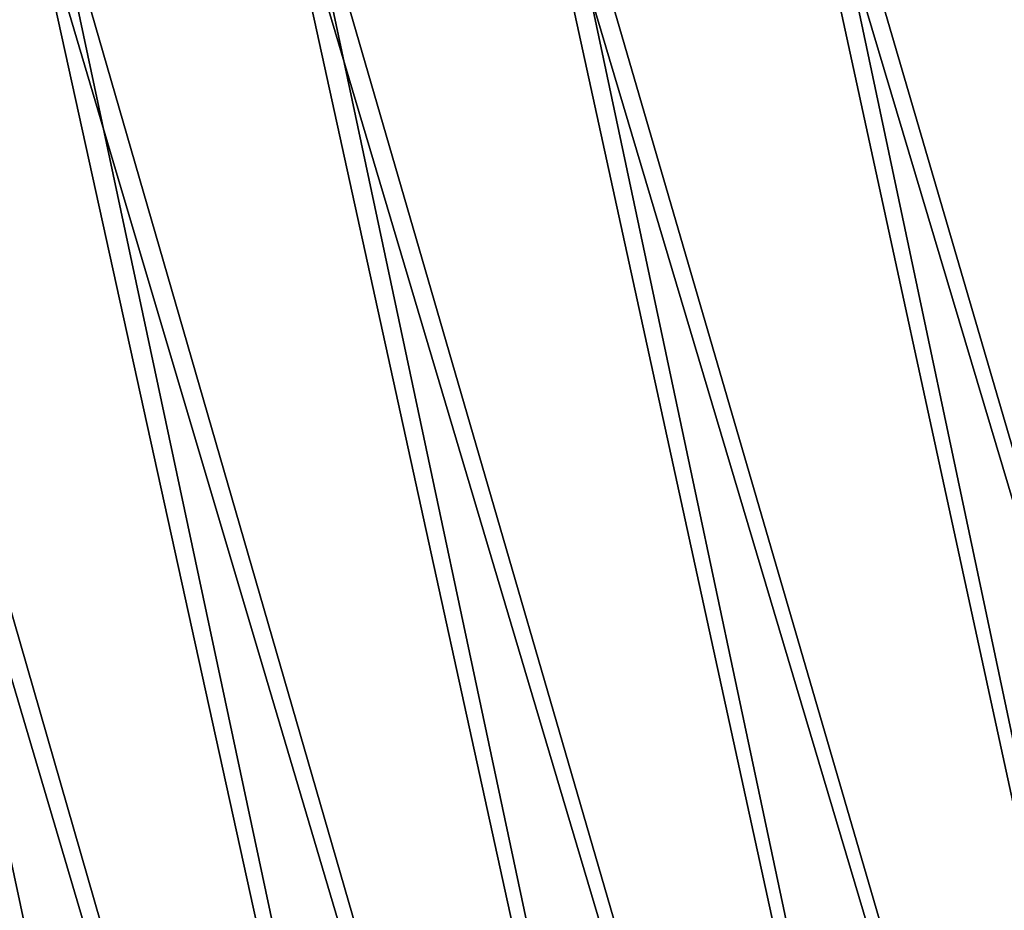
# Model space of a CAD drawing. Header units: millimetres. Extents: x 10 to 447, y 85 to 3287.
# Tile 376 of 548: x 368.91 to 374.39, y 3266.07 to 3271.02. Entities that reach past the tile are written whole.
import ezdxf

# ---------------------------------------------------------------- set-up
doc = ezdxf.new("R2010")
doc.units = ezdxf.units.MM
doc.header["$LTSCALE"] = 6.999206
doc.layers.add('26', color=7, linetype='CONTINUOUS')

msp = doc.modelspace()

# ---------------------------------------------------------------- linework, layer by layer
at = {"layer": '26', "color": 67, "linetype": 'Continuous', "true_color": 0x697045}
for points in [[(374.641, 3273.1529, -7.9949), (373.2005, 3272.8566, -8.6994), (378.6019, 3254.3728, -8.6885), (374.641, 3273.1529, -7.9949)], [(374.5436, 3273.1329, -91.0366), (378.6019, 3254.3728, -90.3886), (373.0957, 3272.8351, -90.3239), (374.5436, 3273.1329, -91.0366)], [(373.0957, 3272.8351, -90.3239), (377.1694, 3254.0782, -89.6797), (371.6738, 3272.5426, -89.5587), (373.0957, 3272.8351, -90.3239)], [(373.2005, 3272.8566, -8.6994), (371.7855, 3272.5656, -9.4559), (377.1694, 3254.0782, -9.3974), (373.2005, 3272.8566, -8.6994)], [(378.6019, 3254.3728, -90.3886), (377.1694, 3254.0782, -89.6797), (373.0957, 3272.8351, -90.3239), (378.6019, 3254.3728, -90.3886)], [(378.6019, 3254.3728, -8.6885), (373.2005, 3272.8566, -8.6994), (377.1694, 3254.0782, -9.3974), (378.6019, 3254.3728, -8.6885)], [(371.6738, 3272.5426, -89.5587), (375.763, 3253.7889, -88.9184), (370.2798, 3272.2559, -88.7418), (371.6738, 3272.5426, -89.5587)], [(371.7855, 3272.5656, -9.4559), (370.3979, 3272.2802, -10.2634), (375.763, 3253.7889, -10.1587), (371.7855, 3272.5656, -9.4559)], [(377.1694, 3254.0782, -89.6797), (375.763, 3253.7889, -88.9184), (371.6738, 3272.5426, -89.5587), (377.1694, 3254.0782, -89.6797)], [(377.1694, 3254.0782, -9.3974), (371.7855, 3272.5656, -9.4559), (375.763, 3253.7889, -10.1587), (377.1694, 3254.0782, -9.3974)], [(370.3979, 3272.2802, -10.2634), (369.0394, 3272.0007, -11.121), (374.3843, 3253.5053, -10.9713), (370.3979, 3272.2802, -10.2634)], [(375.763, 3253.7889, -10.1587), (370.3979, 3272.2802, -10.2634), (374.3843, 3253.5053, -10.9713), (375.763, 3253.7889, -10.1587)], [(370.2798, 3272.2559, -88.7418), (374.3843, 3253.5053, -88.1058), (368.9154, 3271.9752, -87.8743), (370.2798, 3272.2559, -88.7418)], [(375.763, 3253.7889, -88.9184), (374.3843, 3253.5053, -88.1058), (370.2798, 3272.2559, -88.7418), (375.763, 3253.7889, -88.9184)], [(369.0394, 3272.0007, -11.121), (367.7117, 3271.7277, -12.0276), (373.0353, 3253.2278, -11.8342), (369.0394, 3272.0007, -11.121)], [(374.3843, 3253.5053, -10.9713), (369.0394, 3272.0007, -11.121), (373.0353, 3253.2278, -11.8342), (374.3843, 3253.5053, -10.9713)], [(368.9154, 3271.9752, -87.8743), (373.0353, 3253.2278, -87.2429), (367.5824, 3271.7011, -86.9573), (368.9154, 3271.9752, -87.8743)], [(374.3843, 3253.5053, -88.1058), (373.0353, 3253.2278, -87.2429), (368.9154, 3271.9752, -87.8743), (374.3843, 3253.5053, -88.1058)], [(367.7117, 3271.7277, -12.0276), (366.4166, 3271.4613, -12.982), (371.7177, 3252.9568, -12.7463), (367.7117, 3271.7277, -12.0276)], [(373.0353, 3253.2278, -11.8342), (367.7117, 3271.7277, -12.0276), (371.7177, 3252.9568, -12.7463), (373.0353, 3253.2278, -11.8342)], [(367.5824, 3271.7011, -86.9573), (371.7177, 3252.9568, -86.3308), (366.2825, 3271.4337, -85.9921), (367.5824, 3271.7011, -86.9573)], [(373.0353, 3253.2278, -87.2429), (371.7177, 3252.9568, -86.3308), (367.5824, 3271.7011, -86.9573), (373.0353, 3253.2278, -87.2429)], [(366.4166, 3271.4613, -12.982), (365.1557, 3271.2019, -13.983), (370.4332, 3252.6926, -13.7063), (366.4166, 3271.4613, -12.982)], [(371.7177, 3252.9568, -12.7463), (366.4166, 3271.4613, -12.982), (370.4332, 3252.6926, -13.7063), (371.7177, 3252.9568, -12.7463)], [(366.2825, 3271.4337, -85.9921), (370.4332, 3252.6926, -85.3708), (365.0174, 3271.1735, -84.9798), (366.2825, 3271.4337, -85.9921)], [(371.7177, 3252.9568, -86.3308), (370.4332, 3252.6926, -85.3708), (366.2825, 3271.4337, -85.9921), (371.7177, 3252.9568, -86.3308)], [(365.0174, 3271.1735, -84.9798), (369.1835, 3252.4356, -84.364), (363.7888, 3270.9207, -83.9218), (365.0174, 3271.1735, -84.9798)], [(365.1557, 3271.2019, -13.983), (363.9306, 3270.9499, -15.0292), (369.1835, 3252.4356, -14.7131), (365.1557, 3271.2019, -13.983)], [(370.4332, 3252.6926, -85.3708), (369.1835, 3252.4356, -84.364), (365.0174, 3271.1735, -84.9798), (370.4332, 3252.6926, -85.3708)], [(370.4332, 3252.6926, -13.7063), (365.1557, 3271.2019, -13.983), (369.1835, 3252.4356, -14.7131), (370.4332, 3252.6926, -13.7063)], [(369.1835, 3252.4356, -84.364), (367.9702, 3252.186, -83.3119), (363.7888, 3270.9207, -83.9218), (369.1835, 3252.4356, -84.364)], [(369.1835, 3252.4356, -14.7131), (363.9306, 3270.9499, -15.0292), (367.9702, 3252.186, -15.7652), (369.1835, 3252.4356, -14.7131)]]:
    msp.add_3dface(points, dxfattribs=at)

doc.saveas('drawing.dxf')
